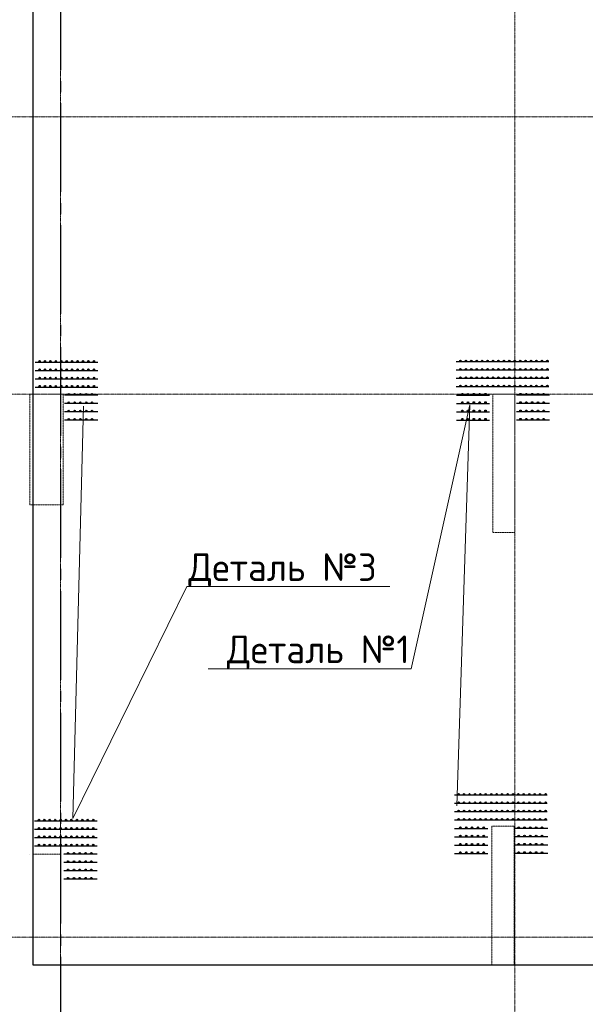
# Model space of a CAD drawing. Header units: millimetres. Extents: x -42044588 to 856694, y -806701 to 941911.
# Tile 476 of 656: x 197662 to 202764, y -385547 to -376664. Entities that reach past the tile are written whole.
import ezdxf
from ezdxf import colors
from ezdxf.entities.mleader import LeaderData, LeaderLine
from ezdxf.math import Vec2, Vec3

# ---------------------------------------------------------------- set-up
doc = ezdxf.new("R2010")
doc.units = ezdxf.units.MM
for name, pattern in [('______5', [1100, 800, -100, 100, -100]), ('DASHED', [7, 5, -2, 0]), ('осевая', [50.8, 31.75, -6.35, 6.35, -6.35])]:
    doc.linetypes.add(name, pattern=pattern)
doc.layers.add('0 @ 100', color=7, linetype='Continuous')
doc.layers.add('Колонна_ бетон', color=7, linetype='Continuous', lineweight=50, true_color=0xb4b496)
for name, color, linetype, lineweight in [('Оси', 40, '______5', 18), ('осн.сетка', 4, 'Continuous', 60), ('Перекрытие ж_бетон', 1, 'Continuous', 30), ('подоснова', 151, 'Continuous', 5), ('размер', 1, 'Continuous', 25), ('РАЗМЕРЫ', 1, 'Continuous', 9)]:
    doc.layers.add(name, color=color, linetype=linetype, lineweight=lineweight)
doc.styles.add('GOST-2.304_Type-B', font='GOST_Common.ttf')
doc.styles.add('ГОСТ', font='GOST_Common.ttf')

# ---------------------------------------------------------------- blocks, each defined once
blk = doc.blocks.new('оси блок 2')
at = {"layer": 'Оси', "color": 16, "linetype": 'осевая', "lineweight": 0, "ltscale": 0.25, "transparency": 33554687}
for p, q in [((-85704.7, -322543), (-85704.7, -347930)), ((-81604.7, -322543), (-81604.7, -347914.1)), ((-89822.3, -335301.3), (-37238.5, -335301.3)), ((-89822.3, -337801.3), (-37238.5, -337801.3)), ((-89822.3, -342701.3), (-37238.5, -342701.3))]:
    blk.add_line(p, q, dxfattribs=at)
blk = doc.blocks.new('подложка стн 1-го этажа')
at = {"layer": 'Колонна_ бетон', "color": 252, "linetype": 'DASHED', "lineweight": 0, "ltscale": 0.5, "true_color": 0x939598, "transparency": 33554687}
for p, q in [((7768.8, 14611.8, -200), (7768.8, 14611.8, -200)), ((7768.8, 14611.8, -200), (8068.8, 14611.8, -200)), ((7768.8, 13611.8, -200), (7768.8, 14611.8, -200)), ((8068.8, 14611.8, -200), (8068.8, 14611.8, -200)), ((8068.8, 13611.8, -200), (8068.8, 14611.8, -200)), ((11943.8, 14611.8, -200), (11943.8, 14611.8, -200)), ((11943.8, 13361.8, -200), (11943.8, 14611.8, -200)), ((11943.8, 14611.8, -200), (12143.8, 14611.8, -200)), ((12143.8, 14611.8, -200), (12143.8, 14611.8, -200)), ((12143.8, 13361.8, -200), (12143.8, 14611.8, -200)), ((7768.8, 13611.8, -200), (7768.8, 13611.8, -200)), ((7768.8, 13611.8, -200), (8068.8, 13611.8, -200)), ((8068.8, 13611.8, -200), (8068.8, 13611.8, -200)), ((11943.8, 13361.8, -200), (11943.8, 13361.8, -200)), ((11943.8, 13361.8, -200), (12143.8, 13361.8, -200)), ((12143.8, 13361.8, -200), (12143.8, 13361.8, -200)), ((11935.8, 10712, -760), (11935.8, 10712, -760)), ((11935.8, 9462, -760), (11935.8, 10712, -760)), ((11935.8, 10712, -760), (12135.8, 10712, -760)), ((12135.8, 10712, -760), (12135.8, 10712, -760)), ((12135.8, 9462, -760), (12135.8, 10712, -760)), ((7769.1, 10462, -560), (7769.1, 10462, -560)), ((7794.1, 10462, -560), (8044.4, 10462, -560)), ((7794.1, 9462, -560), (7794.1, 10462, -560)), ((8044.1, 9462, -560), (8044.1, 10462, -560)), ((8069.1, 10462, -560), (8069.1, 10462, -560)), ((7794.1, 9462, -560), (7794.1, 9462, -560)), ((7794.1, 9462, -560), (8046.3, 9462, -560)), ((8046.3, 9462, -560), (8046.3, 9462, -560)), ((11935.8, 9462, -760), (11935.8, 9462, -760)), ((11935.8, 9462, -760), (12135.8, 9462, -760)), ((12135.8, 9462, -760), (12135.8, 9462, -760))]:
    blk.add_line(p, q, dxfattribs=at)
blk = doc.blocks.new('деталь 1')
at = {"layer": 'осн.сетка', "color": 3, "lineweight": 25, "ltscale": 100}
for points in [[(263119, 23421), (263119, 20072)], [(263419, 23421), (263419, 20072)], [(263719, 23421), (263719, 20072)], [(264019, 23421), (264019, 20072)], [(264319, 23444), (264319, 22244)], [(264619, 23444), (264619, 22244)], [(264919, 23444), (264919, 22244)], [(265219, 23444), (265219, 22244)], [(264319, 20081), (264319, 21281)], [(264619, 20081), (264619, 21281)], [(264919, 20081), (264919, 21281)], [(265219, 20081), (265219, 21281)]]:
    blk.add_lwpolyline(points, dxfattribs=at)
at = {"layer": 'размер', "lineweight": 25, "ltscale": 2}
for centre, radius in [((263087, 23363), 25.2), ((263087, 23167), 25.2), ((263387, 23363), 25.2), ((263387, 23167), 25.2), ((263687, 23363), 25.2), ((263687, 23167), 25.2), ((263987, 23363), 25.2), ((263987, 23167), 25.2), ((264285, 23234), 27), ((264585, 23234), 27), ((264885, 23234), 27), ((265185, 23234), 27), ((263087, 22971), 25.2), ((263087, 22775), 25.2), ((263387, 22971), 25.2), ((263387, 22775), 25.2), ((263687, 22971), 25.2), ((263687, 22775), 25.2), ((263987, 22971), 25.2), ((263987, 22775), 25.2), ((264285, 23024), 27), ((264285, 22814), 27), ((264585, 23024), 27), ((264585, 22814), 27), ((264885, 23024), 27), ((264885, 22814), 27), ((265185, 23024), 27), ((265185, 22814), 27), ((263087, 22579), 25.2), ((263087, 22383), 25.2), ((263387, 22579), 25.2), ((263387, 22383), 25.2), ((263687, 22579), 25.2), ((263687, 22383), 25.2), ((263987, 22579), 25.2), ((263987, 22383), 25.2), ((264285, 22604), 27), ((264285, 22394), 27), ((264585, 22604), 27), ((264585, 22394), 27), ((264885, 22604), 27), ((264885, 22394), 27), ((265185, 22604), 27), ((265185, 22394), 27), ((263087, 22187), 25.2), ((263387, 22187), 25.2), ((263687, 22187), 25.2), ((263987, 22187), 25.2), ((263087, 21991), 25.2), ((263087, 21795), 25.2), ((263387, 21991), 25.2), ((263387, 21795), 25.2), ((263687, 21991), 25.2), ((263687, 21795), 25.2), ((263987, 21991), 25.2), ((263987, 21795), 25.2), ((263087, 21599), 25.2), ((263087, 21403), 25.2), ((263387, 21599), 25.2), ((263387, 21403), 25.2), ((263687, 21599), 25.2), ((263687, 21403), 25.2), ((263987, 21599), 25.2), ((263987, 21403), 25.2), ((263087, 21207), 25.2), ((263087, 21011), 25.2), ((263387, 21207), 25.2), ((263387, 21011), 25.2), ((263687, 21207), 25.2), ((263687, 21011), 25.2), ((263987, 21207), 25.2), ((263987, 21011), 25.2), ((264285, 21131), 27), ((264585, 21131), 27), ((264885, 21131), 27), ((265185, 21131), 27), ((263087, 20815), 25.2), ((263087, 20619), 25.2), ((263387, 20815), 25.2), ((263387, 20619), 25.2), ((263687, 20815), 25.2), ((263687, 20619), 25.2), ((263987, 20815), 25.2), ((263987, 20619), 25.2), ((264285, 20921), 27), ((264285, 20711), 27), ((264585, 20921), 27), ((264585, 20711), 27), ((264885, 20921), 27), ((264885, 20711), 27), ((265185, 20921), 27), ((265185, 20711), 27), ((263087, 20423), 25.2), ((263387, 20423), 25.2), ((263687, 20423), 25.2), ((263987, 20423), 25.2), ((264285, 20501), 27), ((264285, 20291), 27), ((264585, 20501), 27), ((264585, 20291), 27), ((264885, 20501), 27), ((264885, 20291), 27), ((265185, 20501), 27), ((265185, 20291), 27), ((263087, 20227), 25.2), ((263387, 20227), 25.2), ((263687, 20227), 25.2), ((263987, 20227), 25.2)]:
    blk.add_circle(centre, radius, dxfattribs=at)
blk = doc.blocks.new('_None')

msp = doc.modelspace()

# ---------------------------------------------------------------- linework, layer by layer
at = {"layer": 'Оси', "color": 16, "linetype": '______5', "lineweight": 25, "transparency": 33554687}
msp.add_line((198029.671, -366418.665), (198029.671, -390408.665), dxfattribs=at)
at = {"layer": 'осн.сетка', "color": 3, "lineweight": 25, "ltscale": 100}
for points in [[(197801.423, -379753.194), (198366.938, -379753.194)], [(197801.423, -379828.194), (198366.938, -379828.194)], [(197801.423, -379903.194), (198366.938, -379903.194)], [(197801.423, -379978.194), (198366.938, -379978.194)], [(198367.243, -380053.194), (198067.243, -380053.194)], [(198367.243, -380128.194), (198067.243, -380128.194)], [(198367.243, -380203.194), (198067.243, -380203.194)], [(198367.243, -380278.194), (198067.243, -380278.194)], [(197795.495, -383892.596), (198361.011, -383892.596)], [(197795.495, -383967.596), (198361.011, -383967.596)], [(197795.495, -384042.596), (198361.011, -384042.596)], [(197795.495, -384117.596), (198361.011, -384117.596)], [(198361.315, -384192.596), (198061.315, -384192.596)], [(198361.315, -384267.596), (198061.315, -384267.596)], [(198361.315, -384342.596), (198061.315, -384342.596)], [(198361.315, -384417.596), (198061.315, -384417.596)]]:
    msp.add_lwpolyline(points, dxfattribs=at)
at = {"layer": 'Перекрытие ж_бетон'}
for points in [[(208439.671, -368291.943), (208439.671, -368291.943), (197779.671, -368291.943), (197779.671, -385191.943)], [(197779.671, -385191.943), (216329.834, -385191.943)]]:
    msp.add_lwpolyline(points, dxfattribs=at)
at = {"layer": 'размер', "lineweight": 25, "ltscale": 2}
for centre, radius in [((197840.941, -379745.35), 6.3), ((197889.941, -379745.35), 6.3), ((197938.941, -379745.35), 6.3), ((197987.941, -379745.35), 6.3), ((198036.941, -379745.35), 6.3), ((198085.941, -379745.35), 6.3), ((198134.941, -379745.35), 6.3), ((198183.941, -379745.35), 6.3), ((198232.941, -379745.35), 6.3), ((198281.941, -379745.35), 6.3), ((198330.941, -379745.35), 6.3), ((197840.941, -379820.35), 6.3), ((197889.941, -379820.35), 6.3), ((197938.941, -379820.35), 6.3), ((197987.941, -379820.35), 6.3), ((198036.941, -379820.35), 6.3), ((198085.941, -379820.35), 6.3), ((198134.941, -379820.35), 6.3), ((198183.941, -379820.35), 6.3), ((198232.941, -379820.35), 6.3), ((198281.941, -379820.35), 6.3), ((198330.941, -379820.35), 6.3), ((197840.941, -379895.35), 6.3), ((197889.941, -379895.35), 6.3), ((197938.941, -379895.35), 6.3), ((197987.941, -379895.35), 6.3), ((198036.941, -379895.35), 6.3), ((198085.941, -379895.35), 6.3), ((198134.941, -379895.35), 6.3), ((198183.941, -379895.35), 6.3), ((198232.941, -379895.35), 6.3), ((198281.941, -379895.35), 6.3), ((198330.941, -379895.35), 6.3), ((197840.941, -379970.35), 6.3), ((197889.941, -379970.35), 6.3), ((197938.941, -379970.35), 6.3), ((197987.941, -379970.35), 6.3), ((198036.941, -379970.35), 6.3), ((198085.941, -379970.35), 6.3), ((198134.941, -379970.35), 6.3), ((198183.941, -379970.35), 6.3), ((198232.941, -379970.35), 6.3), ((198281.941, -379970.35), 6.3), ((198330.941, -379970.35), 6.3), ((198104.743, -380044.79), 6.75), ((198104.743, -380119.79), 6.75), ((198157.243, -380044.79), 6.75), ((198157.243, -380119.79), 6.75), ((198209.743, -380044.79), 6.75), ((198209.743, -380119.79), 6.75), ((198262.243, -380044.79), 6.75), ((198262.243, -380119.79), 6.75), ((198314.743, -380044.79), 6.75), ((198314.743, -380119.79), 6.75), ((198104.743, -380194.79), 6.75), ((198157.243, -380194.79), 6.75), ((198209.743, -380194.79), 6.75), ((198262.243, -380194.79), 6.75), ((198314.743, -380194.79), 6.75), ((198104.743, -380269.79), 6.75), ((198157.243, -380269.79), 6.75), ((198209.743, -380269.79), 6.75), ((198262.243, -380269.79), 6.75), ((198314.743, -380269.79), 6.75), ((197835.014, -383884.752), 6.3), ((197884.014, -383884.752), 6.3), ((197933.014, -383884.752), 6.3), ((197982.014, -383884.752), 6.3), ((198031.014, -383884.752), 6.3), ((198080.014, -383884.752), 6.3), ((198129.014, -383884.752), 6.3), ((198178.014, -383884.752), 6.3), ((198227.014, -383884.752), 6.3), ((198276.014, -383884.752), 6.3), ((198325.014, -383884.752), 6.3), ((197835.014, -383959.752), 6.3), ((197884.014, -383959.752), 6.3), ((197933.014, -383959.752), 6.3), ((197982.014, -383959.752), 6.3), ((198031.014, -383959.752), 6.3), ((198080.014, -383959.752), 6.3), ((198129.014, -383959.752), 6.3), ((198178.014, -383959.752), 6.3), ((198227.014, -383959.752), 6.3), ((198276.014, -383959.752), 6.3), ((198325.014, -383959.752), 6.3), ((197835.014, -384034.752), 6.3), ((197835.014, -384109.752), 6.3), ((197884.014, -384034.752), 6.3), ((197884.014, -384109.752), 6.3), ((197933.014, -384034.752), 6.3), ((197933.014, -384109.752), 6.3), ((197982.014, -384034.752), 6.3), ((197982.014, -384109.752), 6.3), ((198031.014, -384034.752), 6.3), ((198031.014, -384109.752), 6.3), ((198080.014, -384034.752), 6.3), ((198080.014, -384109.752), 6.3), ((198129.014, -384034.752), 6.3), ((198129.014, -384109.752), 6.3), ((198178.014, -384034.752), 6.3), ((198178.014, -384109.752), 6.3), ((198227.014, -384034.752), 6.3), ((198227.014, -384109.752), 6.3), ((198276.014, -384034.752), 6.3), ((198276.014, -384109.752), 6.3), ((198325.014, -384034.752), 6.3), ((198325.014, -384109.752), 6.3), ((198098.815, -384184.192), 6.75), ((198151.315, -384184.192), 6.75), ((198203.815, -384184.192), 6.75), ((198256.315, -384184.192), 6.75), ((198308.815, -384184.192), 6.75), ((198098.815, -384259.192), 6.75), ((198151.315, -384259.192), 6.75), ((198203.815, -384259.192), 6.75), ((198256.315, -384259.192), 6.75), ((198308.815, -384259.192), 6.75), ((198098.815, -384334.192), 6.75), ((198151.315, -384334.192), 6.75), ((198203.815, -384334.192), 6.75), ((198256.315, -384334.192), 6.75), ((198308.815, -384334.192), 6.75), ((198098.815, -384409.192), 6.75), ((198151.315, -384409.192), 6.75), ((198203.815, -384409.192), 6.75), ((198256.315, -384409.192), 6.75), ((198308.815, -384409.192), 6.75)]:
    msp.add_circle(centre, radius, dxfattribs=at)

# ---------------------------------------------------------------- block references
msp.add_blockref('подложка стн 1-го этажа', (189985.748, -394653.737, 560))
at = {"layer": 'РАЗМЕРЫ'}
msp.add_blockref('оси блок 2', (283734.389, -42240.621), dxfattribs=at)
at = {"layer": 'РАЗМЕРЫ', "color": 1, "xscale": 0.25, "yscale": 0.25, "zscale": 0.25, "rotation": 270}
for p in [(196581.063, -313971.733), (196564.752, -317881.56)]:
    msp.add_blockref('деталь 1', p, dxfattribs=at)

# ---------------------------------------------------------------- texts
at = {"layer": '0 @ 100', "char_height": 300, "width": 18500, "attachment_point": 1, "style": 'ГОСТ'}
for s, insert in [('\\pi-900,l900,t900;{\\C7;1.^IАрмирование монолитной плиты  состоит из основного армирования ∅10 А500С с шагом  200х200мм  в нижней зоне, основного армирования ∅10 А500С с шагом  200х200мм  в  верхней зоне и дополнительного армирования, указанного на схемах армирования.\\P2.^IАрмирование плиты предусмотрено отдельными  стержнями заводской длины по осям Х и Y. При недостатке заводской длины стержней для армирования плиты, стыки стержней осуществлять внахлестку без  сварки. Стыки арматуры внахлестку должны располагаться вразбежку (через шаг). См. деталь стыковки арматуры.\\P3.^IВерхнюю и нижнюю арматуру вязать вязальной проволокой через пересечение.  Стержни основной и дополнительной арматуры укладывать в соответствии с сечениями .\\P4.^IПо периметру плиты и у отверстий  у концов основной арматуры устанавливать П-образные элементы Ск1.\\P5.^IПозиции со знаком "*" укладываются с шагом 100 мм\\P6.^IДля фиксации в проектном положении стержней верхней сетки устанавливать фиксаторы Ф1 с шагом 600х600мм.\\P7.^IДиаметр оправки стержня при d<20мм - 5d, при d≥20мм - 8d\\P8.^IКаркасы поперечного армирования устанавливаются до начала устройство верхней сетки армирования.\\P9.^IОбрамления отверстий см. лист 8. В местах расположения отверстий осуществить прерывания основной и дополнительной сеток арматуры. Отверстия обрамляются двумя стержнями арматуры. Отверстия обрамляются двумя стержнями арматуры  см. узел обрамления отверстий лист 8, расход стали на обрамление учтен на листе 35.\\P10.^IПроемы размерами до 300х300 допускается выполнять по месту методом алмазного бурения.}', (162119.939, -338419.47)), ('\\pi-900,l900,t900;{\\C7;1.^IАрмирование монолитной плиты  состоит из основного армирования ∅10 А500С с шагом  200х200мм  в нижней зоне, основного армирования ∅10 А500С с шагом  200х200мм  в  верхней зоне и дополнительного армирования, указанного на схемах армирования.\\P2.^IАрмирование плиты предусмотрено отдельными  стержнями заводской длины по осям Х и Y. При недостатке заводской длины стержней для армирования плиты, стыки стержней осуществлять внахлестку без  сварки. Стыки арматуры внахлестку должны располагаться вразбежку (через шаг). См. деталь стыковки арматуры.\\P3.^IВерхнюю и нижнюю арматуру вязать вязальной проволокой через пересечение.  Стержни основной и дополнительной арматуры укладывать в соответствии с сечениями .\\P4.^IПо периметру плиты и у отверстий  у концов основной арматуры устанавливать П-образные элементы Ск1.\\P5.^IПозиции со знаком "*" укладываются с шагом 100 мм\\P6.^IДля фиксации в проектном положении стержней верхней сетки устанавливать фиксаторы Ф1 с шагом 600х600мм.\\P7.^IДиаметр оправки стержня при d<20мм - 5d, при d≥20мм - 8d\\P8.^IКаркасы поперечного армирования устанавливаются до начала устройство верхней сетки армирования.\\P9.^IОбрамления отверстий см. лист 8. В местах расположения отверстий осуществить прерывания основной и дополнительной сеток арматуры. Отверстия обрамляются двумя стержнями арматуры. Отверстия обрамляются двумя стержнями арматуры  см. узел обрамления отверстий лист 8, расход стали на обрамление учтен на листе 35.\\P10.^IПроемы размерами до 300х300 допускается выполнять по месту методом алмазного бурения.\\P11.^IСечения 3-3;4-4;5-5 см. лист 8.}', (-41855.904, -339329.867)), ('\\pi-900,l900,t900;{\\C7;1.^IАрмирование монолитной плиты  состоит из основного армирования ∅10 А500С с шагом  200х200мм  в нижней зоне, основного армирования ∅10 А500С с шагом  200х200мм  в  верхней зоне и дополнительного армирования, указанного на схемах армирования.\\P2.^IАрмирование плиты предусмотрено отдельными  стержнями заводской длины по осям Х и Y. При недостатке заводской длины стержней для армирования плиты, стыки стержней осуществлять внахлестку без  сварки. Стыки арматуры внахлестку должны располагаться вразбежку (через шаг). См. деталь стыковки арматуры.\\P3.^IВерхнюю и нижнюю арматуру вязать вязальной проволокой через пересечение.  Стержни основной и дополнительной арматуры укладывать в соответствии с сечениями .\\P4.^IПо периметру плиты и у отверстий  у концов основной арматуры устанавливать П-образные элементы Ск1.\\P5.^IПозиции со знаком "*" укладываются с шагом 100 мм\\P6.^IДля фиксации в проектном положении стержней верхней сетки устанавливать фиксаторы Ф1 с шагом 600х600мм.\\P7.^IДиаметр оправки стержня при d<20мм - 5d, при d≥20мм - 8d\\P8.^IКаркасы поперечного армирования устанавливаются до начала устройство верхней сетки армирования.\\P9.^IОбрамления отверстий см. лист 8. В местах расположения отверстий осуществить прерывания основной и дополнительной сеток арматуры. Отверстия обрамляются двумя стержнями арматуры. Отверстия обрамляются двумя стержнями арматуры  см. узел обрамления отверстий лист 8, расход стали на обрамление учтен на листе 35.\\P10.^IПроемы размерами до 300х300 допускается выполнять по месту методом алмазного бурения}', (64408.272, -339572.105)), ('\\pi-900,l900,t900;{\\C7;1.^IАрмирование монолитной плиты  состоит из основного армирования ∅10 А500С с шагом  200х200мм  в нижней зоне, основного армирования ∅10 А500С с шагом  200х200мм  в  верхней зоне и дополнительного армирования, указанного на схемах армирования.\\P2.^IАрмирование плиты предусмотрено отдельными  стержнями заводской длины по осям Х и Y. При недостатке заводской длины стержней для армирования плиты, стыки стержней осуществлять внахлестку без  сварки. Стыки арматуры внахлестку должны располагаться вразбежку (через шаг). См. деталь стыковки арматуры.\\P3.^IВерхнюю и нижнюю арматуру вязать вязальной проволокой через пересечение.  Стержни основной и дополнительной арматуры укладывать в соответствии с сечениями .\\P4.^IПо периметру плиты и у отверстий  у концов основной арматуры устанавливать П-образные элементы Ск1.\\P5.^IПозиции со знаком "*" укладываются с шагом 100 мм\\P6.^IДля фиксации в проектном положении стержней верхней сетки устанавливать фиксаторы Ф1 с шагом 600х600мм.\\P7.^IДиаметр оправки стержня при d<20мм - 5d, при d≥20мм - 8d\\P8.^IКаркасы поперечного армирования устанавливаются до начала устройство верхней сетки армирования.\\P9.^IОбрамления отверстий см. лист 8. В местах расположения отверстий осуществить прерывания основной и дополнительной сеток арматуры. Отверстия обрамляются двумя стержнями арматуры, расход стали на обрамление учтен на листе 40.\\P10.^IПроемы размерами до 300х300 допускается выполнять по месту методом алмазного бурения.}', (162011.884, -384148.586)), ('\\pi-900,l900,t900;{\\C7;1.^IАрмирование монолитной плиты  состоит из основного армирования ∅10 А500С с шагом  200х200мм  в нижней зоне, основного армирования ∅10 А500С с шагом  200х200мм  в  верхней зоне и дополнительного армирования, указанного на схемах армирования.\\P2.^IАрмирование плиты предусмотрено отдельными  стержнями заводской длины по осям Х и Y. При недостатке заводской длины стержней для армирования плиты, стыки стержней осуществлять внахлестку без  сварки. Стыки арматуры внахлестку должны располагаться вразбежку (через шаг). См. деталь стыковки арматуры.\\P3.^IВерхнюю и нижнюю арматуру вязать вязальной проволокой через пересечение.  Стержни основной и дополнительной арматуры укладывать в соответствии с сечениями .\\P4.^IПо периметру плиты и у отверстий  у концов основной арматуры устанавливать П-образные элементы Ск1.\\P5.^IПозиции со знаком "*" укладываются с шагом 100 мм\\P6.^IДля фиксации в проектном положении стержней верхней сетки устанавливать фиксаторы Ф1 с шагом 600х600мм.\\P7.^IДиаметр оправки стержня при d<20мм - 5d, при d≥20мм - 8d\\P8.^IКаркасы поперечного армирования устанавливаются до начала устройство верхней сетки армирования.\\P9.^IОбрамления отверстий см. лист 8. В местах расположения отверстий осуществить прерывания основной и дополнительной сеток арматуры. Отверстия обрамляются двумя стержнями арматуры, расход стали на обрамление учтен на листе 40.\\P10.^IПроемы размерами до 300х300 допускается выполнять по месту методом алмазного бурения.\\P11.^IСечения 3-3;4-4;5-5 см. лист 8.}', (-41963.959, -385058.983))]:
    msp.add_mtext(s, dxfattribs=dict(at, insert=insert))

# ---------------------------------------------------------------- leaders
at = {"layer": 'подоснова', "color": 2, "ltscale": 0.3}
ml = msp.add_multileader_mtext('Standard', dxfattribs=at)
ml.set_content('Деталь №3', color=2, style='GOST-2.304_Type-B')
ml.set_leader_properties(color=256, linetype='ByLayer', lineweight=15)
ml.set_arrow_properties(name='NONE')
ml.build(insert=Vec2(0, 0))
ml.multileader.update_dxf_attribs({"text_left_attachment_type": 6, "text_right_attachment_type": 6, "dogleg_length": 0.1, "arrow_head_size": 18})
ctx = ml.context
ctx.base_point, ctx.char_height, ctx.arrow_head_size, ctx.landing_gap_size, ctx.plane_origin = Vec3(199170.408, -381778.588), 250, 18, 20, Vec3(202665.925, -370697.042)
ctx.left_attachment, ctx.right_attachment, ctx.text_align_type = 6, 6, 1
notes = []
notes.append((ctx, [(1, (1, 1, 0), (199170.308, -381778.588), (1, 0), 0.1, [(1, [(198239.02, -380152.269), (198140.558, -383870.405)], 0, [])])]))
ctx.mtext.insert, ctx.mtext.alignment, ctx.mtext.flow_direction = Vec3(200033.211, -381478.588), 2, 5
at = {"layer": 'подоснова', "color": 5, "ltscale": 0.3}
ml = msp.add_multileader_mtext('Standard', dxfattribs=at)
ml.set_content('Деталь №1', color=5, style='GOST-2.304_Type-B')
ml.set_leader_properties(color=256, linetype='ByLayer', lineweight=15)
ml.set_arrow_properties(name='NONE')
ml.build(insert=Vec2(0, 0))
ml.multileader.update_dxf_attribs({"text_left_attachment_type": 6, "text_right_attachment_type": 6, "dogleg_length": 0.1, "arrow_head_size": 18})
ctx = ml.context
ctx.base_point, ctx.char_height, ctx.arrow_head_size, ctx.landing_gap_size, ctx.plane_origin = Vec3(199517.404, -382519.894), 250, 18, 20, Vec3(196624.171, -371730.509)
ctx.left_attachment, ctx.right_attachment, ctx.text_align_type = 6, 6, 1
notes.append((ctx, [(1, (1, 1, 0), (201193.11, -382519.894), (-1, 0), 0.1, [(0, [(201604.285, -383755.657), (201722.38, -380139.669)], 0, [])])]))
ctx.mtext.insert, ctx.mtext.alignment, ctx.mtext.flow_direction = Vec3(200355.207, -382219.894), 2, 5
for ctx, leaders in notes:
    for number, flags, end, landing, length, lines in leaders:
        leader = LeaderData()
        leader.index, (leader.has_last_leader_line, leader.has_dogleg_vector, leader.attachment_direction) = number, flags
        leader.last_leader_point, leader.dogleg_vector, leader.dogleg_length = Vec3(end), Vec3(landing), length
        for number, points, colour, breaks in lines:
            line = LeaderLine()
            line.index, line.vertices, line.color, line.breaks = number, Vec3.list(points), colors.encode_raw_color(colour), breaks
            leader.lines.append(line)
        ctx.leaders.append(leader)

doc.saveas('drawing.dxf')
